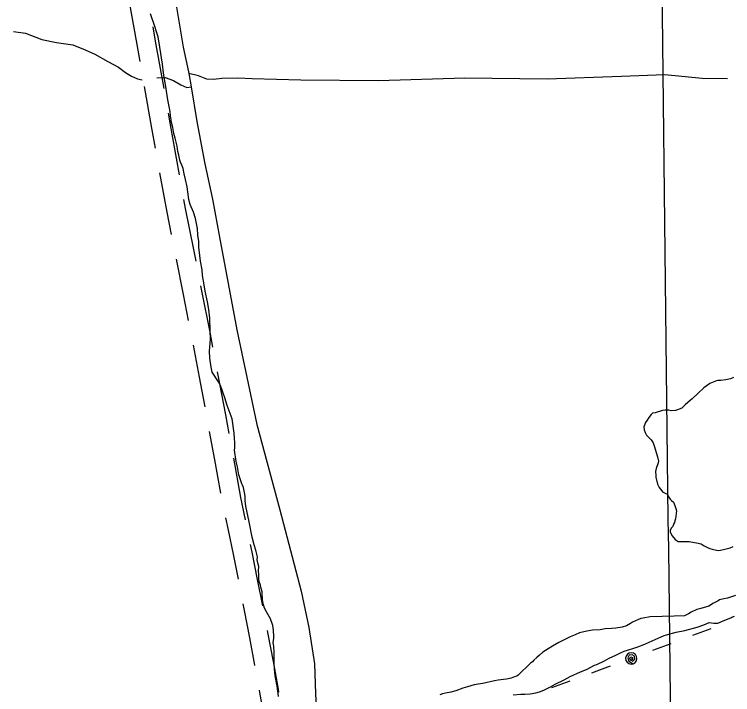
# Model space of a CAD drawing. Extents: x 3694830 to 3732949, y 415201 to 440970.
# Drawn here: x 3708495 to 3709641, y 429171 to 430256 of the extents above; entities that cross this region are included whole.
import ezdxf

# ---------------------------------------------------------------- set-up
doc = ezdxf.new("R2010")
doc.units = 0
for name, color, linetype in [('V-GRID-MAJR', 7, 'Continuous'), ('V-ROAD-CNTR', 7, 'Continuous'), ('V-SITE-VEGE', 7, 'Continuous'), ('V-TOPO-SHOR', 7, 'Continuous'), ('V-UTIL-LINE', 7, 'Continuous')]:
    doc.layers.add(name, color=color, linetype=linetype)

msp = doc.modelspace()

# ---------------------------------------------------------------- linework, layer by layer
at = {"layer": 'V-GRID-MAJR'}
msp.add_spline([(3709640.947, 420742.549), (3709569.5810000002, 426799.866), (3709498.1780000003, 432860.268), (3709426.776, 438920.675), (3709426.74, 438923.75200000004)], degree=3, dxfattribs=at)
at = {"layer": 'V-ROAD-CNTR'}
for points in [[(3708677.783102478, 430279.04079387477), (3708690.1976671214, 430208.129449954), (3708695.090778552, 430180.5500195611)], [(3708715.7346503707, 430236.2282229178), (3708719.7423328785, 430213.336550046), (3708733.151622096, 430137.7567142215)], [(3708702.078408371, 430141.1650897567), (3708713.9095927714, 430074.4800507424), (3708719.6188478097, 430042.7155118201)], [(3708740.139251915, 430098.3717844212), (3708743.4424072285, 430079.7539492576), (3708757.7876398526, 429999.9414873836)], [(3708726.694927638, 430003.34638018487), (3708737.9472860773, 429940.7417189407), (3708745.158685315, 429905.07124159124)], [(3708764.8637196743, 429960.5723557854), (3708767.416713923, 429946.36828105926), (3708780.6736594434, 429880.7941033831), (3708784.3098579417, 429862.4841815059)], [(3708753.0539432, 429865.8582163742), (3708764.306211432, 429809.1979013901), (3708772.387849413, 429767.74517174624)], [(3708792.101367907, 429823.25036662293), (3708793.741788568, 429814.99009860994), (3708806.579647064, 429749.14153193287), (3708811.18490073, 429725.08834245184)], [(3708779.9916514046, 429728.4745995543), (3708789.720669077, 429677.66004675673), (3708798.6305792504, 429630.2271579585)], [(3708818.706726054, 429685.80193112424), (3708819.195330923, 429683.24995324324), (3708831.5808950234, 429617.3140377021), (3708837.075259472, 429587.5035723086)], [(3708805.943705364, 429590.9014216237), (3708814.22872585, 429545.94985009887), (3708823.8832713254, 429492.5238744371)], [(3708844.3144871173, 429548.1641246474), (3708855.6278200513, 429485.5588107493), (3708863.1439571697, 429449.96299457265)], [(3708831.774916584, 429453.3139137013), (3708835.4014053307, 429436.1391569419), (3708844.364271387, 429392.69366807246), (3708851.884842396, 429355.35741482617)], [(3708871.2616046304, 429410.7954292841), (3708873.759728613, 429398.68633192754), (3708882.5464565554, 429355.06417886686), (3708890.870265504, 429312.73732393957)], [(3708859.631468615, 429316.1147977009), (3708861.6832058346, 429305.68164333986), (3708870.0421557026, 429262.1126639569), (3708878.1993263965, 429218.5102402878), (3708878.3148444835, 429217.8763193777)], [(3708898.413198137, 429273.45503366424), (3708899.5178442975, 429267.6973360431), (3708907.7006736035, 429223.95775971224), (3708915.6781736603, 429180.18016398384), (3708916.576370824, 429175.11918622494)], [(3708885.4858444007, 429178.52450074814), (3708886.15182634, 429174.8698360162), (3708893.9037261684, 429131.1910155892), (3708901.495165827, 429087.23476267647), (3708902.9450512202, 429080.06356412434)]]:
    msp.add_lwpolyline(points, dxfattribs=at)
at = {"layer": 'V-SITE-VEGE'}
for points in [[(3708853.063, 429522.011), (3708850.8680000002, 429534.571), (3708848.605, 429543.282), (3708846.018, 429561.14400000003), (3708846.565, 429564.98600000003), (3708846.694, 429572.691), (3708846.342, 429580.404), (3708845.508, 429588.123), (3708842.52, 429610.81), (3708834.693, 429632.134), (3708830.572, 429644.72500000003), (3708823.674, 429664.107), (3708820.4020000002, 429669.942), (3708810.549, 429685.521), (3708808.753, 429693.259), (3708806.59, 429707.742), (3708806.295, 429718.826), (3708807.585, 429738.067), (3708807.329, 429751.559), (3708806.7090000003, 429771.797), (3708805.009, 429785.31200000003), (3708802.811, 429797.873), (3708799.2460000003, 429814.789), (3708797.491, 429824.93700000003), (3708795.326, 429839.418), (3708794.519, 429848.585), (3708791.865, 429862.59500000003), (3708791.048, 429871.279), (3708789.35, 429884.794), (3708789.022, 429893.95), (3708787.748, 429904.086), (3708786.966, 429914.695), (3708783.863, 429930.64), (3708780.654, 429940.327), (3708775.571, 429952.93700000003), (3708773.291, 429960.68), (3708771.577, 429973.235), (3708770.7460000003, 429980.951), (3708768.051, 429992.555), (3708765.798, 430001.74700000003), (3708764.0100000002, 430009.963), (3708762.173, 430015.292), (3708759.846, 430020.148), (3708758.849, 430023.531), (3708757.1920000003, 430031.65), (3708755.865, 430037.4), (3708754.8880000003, 430045.855), (3708751.562, 430058.71), (3708749.565, 430065.816), (3708747.5810000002, 430075.624), (3708745.256, 430085.434), (3708744.933, 430088.14), (3708743.94, 430093.553), (3708743.95, 430095.918), (3708743.292, 430099.97500000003), (3708742.969, 430103.694), (3708740.648, 430114.52), (3708739.995, 430119.591), (3708738.6720000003, 430126.355), (3708736.042, 430144.279), (3708734.0640000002, 430155.439), (3708733.0810000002, 430162.541), (3708731.115, 430176.742), (3708727.1750000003, 430203.79600000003), (3708724.203, 430220.031), (3708721.87, 430228.151), (3708719.204, 430236.61100000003), (3708712.193, 430256.919)], [(3709642.244, 429677.153), (3709637.418, 429674.767), (3709630.1890000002, 429673.352), (3709621.997, 429672.424), (3709617.184, 429672.447), (3709615.253, 429671.49), (3709604.6380000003, 429667.202), (3709598.844, 429662.893), (3709594.98, 429660.501), (3709585.792, 429651.873), (3709576.603, 429642.76300000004), (3709573.703, 429640.848), (3709565.487, 429633.179), (3709559.685, 429627.907), (3709552.932, 429625.527), (3709549.555, 429624.096), (3709542.809, 429623.643), (3709538.965, 429624.624), (3709533.188, 429625.13), (3709528.85, 429624.186), (3709517.275, 429620.38300000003), (3709512.9390000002, 429619.918), (3709511.004, 429618.001), (3709507.131, 429613.202), (3709504.7060000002, 429608.879), (3709501.8000000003, 429605.037), (3709499.363, 429598.305), (3709499.824, 429593.488), (3709501.251, 429589.14900000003), (3709503.6410000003, 429585.286), (3709508.917, 429579.965), (3709510.832, 429577.55100000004), (3709514.184, 429572.719), (3709515.605, 429567.89900000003), (3709521.311, 429550.538), (3709522.724, 429543.308), (3709522.233, 429540.902), (3709518.823, 429531.768), (3709517.84, 429526.955), (3709518.294, 429520.692), (3709518.2800000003, 429517.802), (3709521.123, 429506.715), (3709523.509, 429501.408), (3709527.8200000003, 429496.092), (3709529.259, 429494.642), (3709536.464, 429490.759), (3709537.9, 429488.344), (3709539.336, 429486.411), (3709541.248, 429483.031), (3709543.165, 429481.098), (3709546.524, 429478.194), (3709548.91, 429472.88800000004), (3709550.333, 429468.065), (3709551.282, 429464.208), (3709549.782, 429451.695), (3709548.806, 429448.326), (3709548.312, 429445.922), (3709547.341, 429443.999), (3709545.396, 429439.192), (3709542.977, 429436.79600000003), (3709541.0330000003, 429432.95), (3709541.504, 429430.539), (3709544.3680000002, 429424.268), (3709549.16, 429418.468), (3709553.964, 429415.56), (3709571.7800000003, 429415.482), (3709574.186, 429414.991), (3709583.329, 429413.50800000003), (3709590.544, 429411.55), (3709595.346, 429408.642), (3709600.63, 429405.728), (3709604.48, 429404.267), (3709608.325, 429403.286), (3709615.062, 429401.814), (3709618.911, 429401.316), (3709626.623, 429402.727), (3709637.23, 429405.572), (3709641.574, 429407.479)], [(3708916.449, 429168.387), (3708916.0470000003, 429173.21), (3708914.7260000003, 429180.458), (3708914.3170000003, 429184.8), (3708911.222, 429201.227), (3708909.967, 429212.325), (3708909.623, 429220.51900000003), (3708909.369, 429234.009), (3708909.432, 429237.86100000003), (3708908.65, 429248.47000000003), (3708907.775, 429253.78), (3708908.869, 429261.471), (3708908.91, 429263.87700000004), (3708908.599, 429273.996), (3708907.284, 429281.72500000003), (3708903.612, 429292.38300000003), (3708897.056, 429303.571), (3708893.7830000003, 429309.406), (3708891.522, 429318.114), (3708890.656, 429323.908), (3708890.3140000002, 429332.102), (3708890.372, 429335.471), (3708888.086, 429342.735), (3708887.662, 429346.114), (3708885.344, 429351.452), (3708884.934, 429355.791), (3708885.059, 429363.017), (3708884.6720000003, 429368.802), (3708884.787, 429375.542), (3708883.8880000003, 429379.411), (3708882.556, 429386.175), (3708882.6380000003, 429390.99), (3708880.41, 429401.623), (3708877.668, 429410.342), (3708874.5, 429422.433), (3708869.617, 429447.081), (3708864.255, 429471.733), (3708862.965, 429480.906), (3708863.078, 429487.648), (3708862.214, 429493.441), (3708860.858, 429498.762), (3708860.4280000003, 429501.658), (3708859.037, 429505.054), (3708857.634, 429507.487), (3708856.27, 429512.324), (3708853.063, 429522.011)], [(3709645.574, 429329.44800000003), (3709640.753, 429328.02400000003), (3709632.552, 429325.17), (3709626.771, 429324.232), (3709620.021, 429322.333), (3709618.0870000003, 429320.897), (3709609.4020000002, 429316.601), (3709605.537, 429314.20900000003), (3709603.123, 429312.294), (3709590.103, 429308.49700000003), (3709583.8370000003, 429307.07800000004), (3709574.67, 429302.783), (3709570.326, 429300.395), (3709564.0100000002, 429297.128), (3709547.622, 429296.442), (3709509.562, 429295.639), (3709498.443, 429293.419), (3709494.577, 429292.522), (3709490.7, 429291.142), (3709480.9960000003, 429286.974), (3709478.068, 429284.613), (3709471.7430000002, 429280.867), (3709464.969, 429279.055), (3709454.344, 429277.308), (3709447.595, 429276.939), (3709437.466, 429276.147), (3709429.739, 429274.83400000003), (3709417.203, 429274.08), (3709408.511, 429272.784), (3709396.426, 429270.097), (3709389.629, 429266.84), (3709381.867, 429263.601), (3709363.89, 429254.272), (3709353.68, 429248.664), (3709346.867, 429244.444), (3709338.1010000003, 429238.814), (3709332.725, 429234.087), (3709328.3340000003, 429230.79000000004), (3709323.919, 429226.05), (3709321.471, 429223.681), (3709318.543, 429221.322), (3709298.958, 429202.38800000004), (3709296.525, 429200.985), (3709293.129, 429199.596), (3709287.8000000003, 429197.759), (3709280.065, 429195.963), (3709275.242, 429195.564), (3709267.031, 429194.257), (3709260.756, 429193.39900000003), (3709242.378, 429188.892), (3709235.14, 429188.052), (3709228.373, 429186.723), (3709217.7320000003, 429184.011), (3709210.47, 429181.726), (3709199.323, 429177.57800000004), (3709191.577, 429175.30100000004), (3709182.877, 429173.521)], [(3709290.725, 429171.219), (3709303.2630000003, 429171.973), (3709309.519, 429171.867), (3709317.722, 429172.692), (3709326.892, 429173.98), (3709332.705, 429175.811), (3709339.492, 429178.586), (3709350.176, 429183.702), (3709357.95, 429187.906), (3709372.039, 429194.892), (3709381.758, 429200.027), (3709398.257, 429207.455), (3709407.963, 429211.624), (3709420.595, 429218.153), (3709424.471, 429219.534), (3709436.606, 429225.108), (3709443.901, 429229.319), (3709454.583, 429234.43700000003), (3709460.8910000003, 429237.22000000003), (3709467.688, 429240.479), (3709473.017, 429242.314), (3709483.188, 429245.515), (3709489.967, 429247.808), (3709501.116, 429251.954), (3709507.9050000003, 429254.731), (3709531.688, 429265.407), (3709535.561, 429266.783), (3709551.044, 429270.859), (3709564.573, 429273.51900000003), (3709584.412, 429278.965), (3709595.0700000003, 429282.639), (3709603.321, 429286.352), (3709611.0160000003, 429285.434), (3709613.9050000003, 429285.424), (3709617.276, 429285.41000000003), (3709624.9930000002, 429288.265), (3709631.2660000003, 429291.128), (3709638.021, 429293.989), (3709639.952, 429294.943), (3709643.808, 429296.371)], [(3709182.877, 429173.521), (3709178.046, 429172.639), (3709173.69, 429171.271)]]:
    msp.add_lwpolyline(points, dxfattribs=at)
at = {"layer": 'V-TOPO-SHOR'}
for points in [[(3708748.197, 430299.868), (3708764.014, 430203.78), (3708772.634, 430164.233), (3708773.111, 430161.454), (3708776.923, 430140.61100000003), (3708786.2, 430085.154), (3708798.879, 430017.564), (3708811.13, 429961.465), (3708822.45, 429900.772), (3708849.608, 429752.722), (3708881.8170000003, 429601.89900000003), (3708918.6580000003, 429465.771), (3708952.3030000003, 429336.083), (3708964.5500000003, 429278.606), (3708974.038, 429220.218), (3708975.288, 429173.33900000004), (3708977.895, 429119.565)], [(3708493.399, 430228.735), (3708512.415, 430225.931), (3708538.7460000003, 430215.771), (3708562.343, 430210.893), (3708588.234, 430207.153), (3708607.696, 430199.305), (3708623.4930000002, 430192.385), (3708644.089, 430180.867), (3708661.026, 430171.651), (3708672.006, 430163.369), (3708681.844, 430157.151), (3708691.23, 430153.229), (3708699.019, 430151.374)], [(3709632.665, 430153.018), (3709592.418, 430153.463), (3709532.893, 430159.617), (3709463.697, 430156.815), (3709344.933, 430152.492), (3709213.88, 430154.188), (3709075.822, 430149.916), (3708952.086, 430150.925), (3708874.588, 430153.137), (3708851.6380000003, 430154.2), (3708825.6920000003, 430153.606), (3708812.715, 430152.314), (3708801.738, 430152.67600000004), (3708788.7800000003, 430157.702), (3708773.111, 430161.454)], [(3708722.411, 430154.974), (3708735.2460000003, 430155.169), (3708748.756, 430150.54600000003), (3708760.4280000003, 430143.63800000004), (3708770.273, 430139.483), (3708776.923, 430140.61100000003)]]:
    msp.add_lwpolyline(points, dxfattribs=at)
at = {"layer": 'V-UTIL-LINE'}
for points in [[(3709606.382, 429276.268), (3709576.963, 429265.367)], [(3709542.353, 429252.543), (3709512.934, 429241.643)], [(3709479.188, 429229.139), (3709481.546, 429227.489), (3709481.545, 429229.816), (3709479.256, 429231.333), (3709476.64, 429230.018), (3709477.668, 429226.78), (3709481.88, 429224.72000000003), (3709484.899, 429227.735), (3709484.484, 429232.58), (3709480.424, 429234.696), (3709475.994, 429234.09), (3709473.574, 429229.917), (3709475.181, 429224.651), (3709482.315, 429220.7), (3709485.307, 429222.539), (3709487.367, 429225.38300000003), (3709488.182, 429228.799), (3709487.628, 429232.266), (3709485.789, 429235.25800000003), (3709482.9450000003, 429237.318), (3709479.529, 429238.13300000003), (3709476.061, 429237.57800000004), (3709473.0700000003, 429235.739), (3709471.0100000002, 429232.895), (3709470.1950000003, 429229.48), (3709470.7490000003, 429226.012), (3709472.588, 429223.021), (3709475.432, 429220.96), (3709478.848, 429220.146), (3709482.315, 429220.7)], [(3709445.443, 429216.636), (3709416.024, 429205.735)], [(3709381.414, 429192.911), (3709351.995, 429182.01)]]:
    msp.add_lwpolyline(points, dxfattribs=at)

doc.saveas('drawing.dxf')
